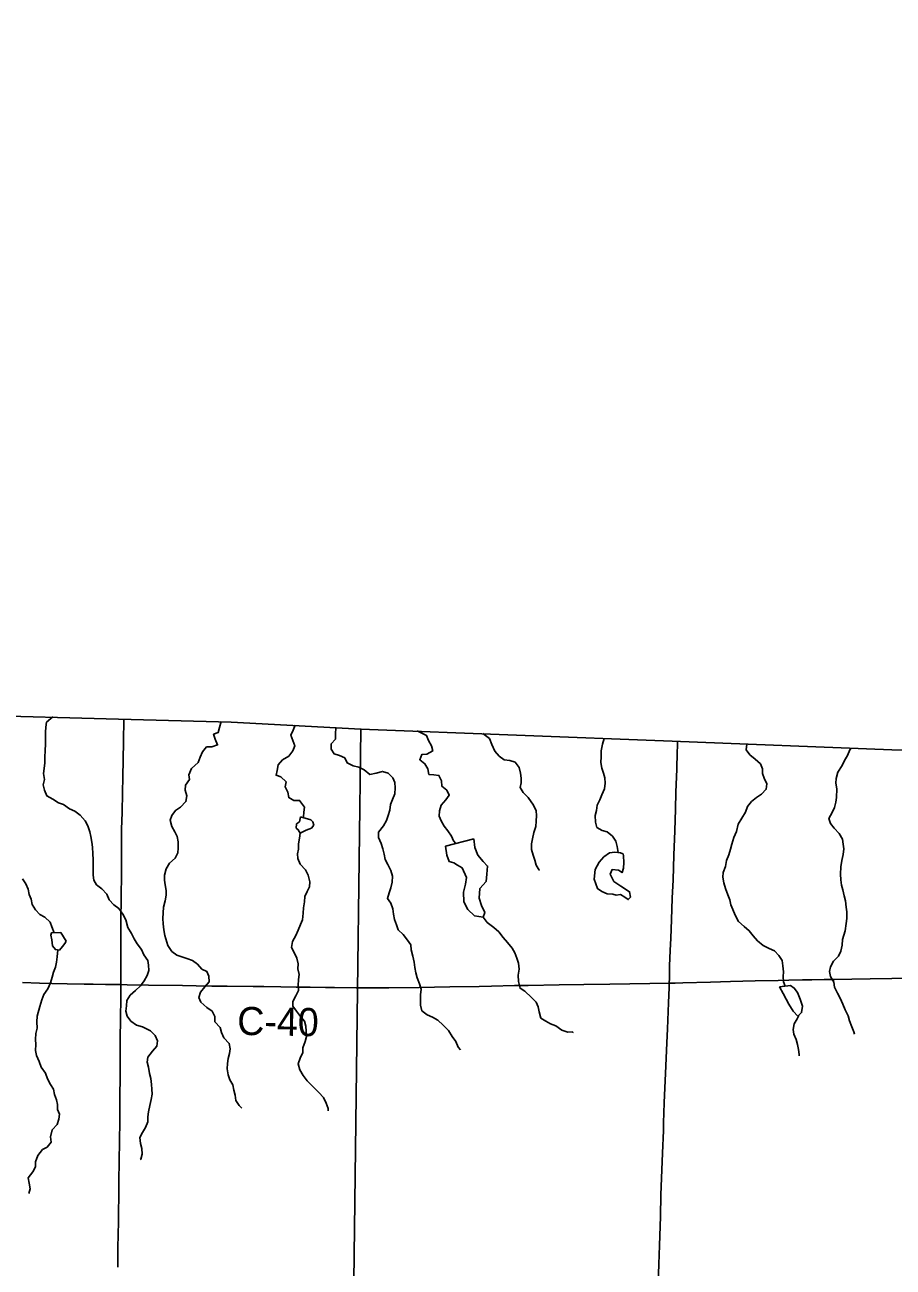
# Model space of a CAD drawing. Extents: x 1874609 to 2204689, y 815661 to 1281160.
# Drawn here: x 2028222 to 2037487, y 1110901 to 1124157 of the extents above; entities that cross this region are included whole.
import ezdxf

# ---------------------------------------------------------------- set-up
doc = ezdxf.new("R2010")
doc.units = 0
for name, color, linetype in [('GM_X_Adjacent_County', 7, 'Continuous'), ('GM_X_County', 7, 'Continuous'), ('GM_X_County_Road', 7, 'Continuous'), ('GM_X_County_Road_Text', 7, 'Continuous'), ('GM_X_Minor_Lake', 7, 'Continuous'), ('GM_X_Minor_River', 7, 'Continuous'), ('GM_X_Township', 7, 'Continuous'), ('GM_X_Township_Road', 7, 'Continuous')]:
    doc.layers.add(name, color=color, linetype=linetype)

msp = doc.modelspace()

# ---------------------------------------------------------------- linework, layer by layer
at = {"layer": 'GM_X_Adjacent_County'}
msp.add_lwpolyline([(2059259, 1129509), (2059186, 1123686), (2059120, 1118390), (2059092, 1116134), (2056317, 1116164), (2050782, 1116223), (2045570, 1116279), (2040306, 1116370), (2037471, 1116420), (2035129, 1116512), (2031808, 1116643), (2030425, 1116718), (2029223, 1116749), (2027656, 1116790), (2024866, 1116799), (2023245, 1116823), (2022479, 1116818), (2021874, 1116815), (2020156, 1116833), (2016220, 1116802), (2013523, 1116786), (2013424, 1120950), (2013201, 1130286)], dxfattribs=at)
at = {"layer": 'GM_X_County'}
msp.add_lwpolyline([(2027656, 1116790), (2029223, 1116749), (2030425, 1116718), (2031808, 1116643), (2035129, 1116512), (2037471, 1116420), (2040306, 1116370), (2045570, 1116279), (2050782, 1116223), (2056317, 1116164), (2059092, 1116134), (2059062, 1114191), (2059054, 1113649), (2058978, 1108653), (2058897, 1103161), (2058836, 1098648)], dxfattribs=at)
at = {"layer": 'GM_X_County_Road'}
for points in [[(2035098, 1113931), (2035099, 1113984), (2035102, 1114115), (2035108, 1114279), (2035114, 1114411), (2035122, 1114607), (2035130, 1114837), (2035138, 1115034), (2035147, 1115296), (2035156, 1115558), (2035164, 1115788), (2035168, 1115968), (2035177, 1116214), (2035182, 1116395), (2035184, 1116460), (2035185, 1116510)], [(2035098, 1113931), (2035160, 1113933), (2035243, 1113934), (2035538, 1113942), (2035751, 1113948), (2036013, 1113955), (2036259, 1113959), (2036374, 1113962), (2036521, 1113966), (2036619, 1113967), (2036750, 1113970), (2036865, 1113972), (2037045, 1113974), (2037242, 1113978), (2037472, 1113982), (2037619, 1113984)], [(2028198, 1113937), (2028378, 1113933), (2028510, 1113929), (2028674, 1113925), (2028854, 1113922), (2028952, 1113921), (2029083, 1113919), (2029246, 1113916)], [(2029246, 1113916), (2029313, 1113915), (2029543, 1113911), (2029904, 1113905), (2030051, 1113904), (2030216, 1113901), (2030380, 1113900), (2030658, 1113895), (2030773, 1113895), (2030953, 1113892), (2031117, 1113889), (2031265, 1113888), (2031429, 1113886), (2031527, 1113884), (2031757, 1113881), (2031773, 1113881)], [(2031773, 1113881), (2031878, 1113881), (2032021, 1113881), (2032104, 1113883), (2032429, 1113887), (2032593, 1113889), (2032757, 1113892), (2033069, 1113897), (2033200, 1113901), (2033446, 1113906), (2033594, 1113908), (2033922, 1113912), (2034185, 1113917), (2034463, 1113922), (2034677, 1113925), (2034890, 1113927), (2035098, 1113931)], [(2034977, 1110623), (2034988, 1110935), (2034994, 1111132), (2035003, 1111443), (2035009, 1111673), (2035026, 1112116), (2035035, 1112361), (2035038, 1112443), (2035044, 1112656), (2035047, 1112738), (2035059, 1112968), (2035065, 1113132), (2035071, 1113296), (2035078, 1113443), (2035091, 1113722), (2035097, 1113886), (2035098, 1113931)]]:
    msp.add_lwpolyline(points, dxfattribs=at)
at = {"layer": 'GM_X_Minor_Lake'}
for points in [[(2031163, 1115707), (2031153, 1115653), (2031119, 1115631), (2031116, 1115587), (2031140, 1115569), (2031158, 1115531), (2031224, 1115564), (2031279, 1115584), (2031305, 1115616), (2031295, 1115654), (2031275, 1115676)], [(2031275, 1115676), (2031163, 1115707)], [(2032710, 1115395), (2032723, 1115298), (2032749, 1115230), (2032800, 1115216), (2032840, 1115191), (2032888, 1115161), (2032936, 1115060), (2032923, 1114988), (2032904, 1114902), (2032906, 1114800), (2032949, 1114718), (2033019, 1114651), (2033113, 1114634), (2033129, 1114684), (2033096, 1114759), (2033070, 1114839), (2033077, 1114941), (2033144, 1115017), (2033152, 1115095), (2033159, 1115181), (2033113, 1115229), (2033055, 1115296), (2033022, 1115380), (2033013, 1115472)], [(2033013, 1115472), (2032710, 1115395)], [(2034576, 1115322), (2034518, 1115331), (2034460, 1115323), (2034398, 1115279), (2034349, 1115224), (2034309, 1115146), (2034298, 1115042), (2034331, 1114941), (2034379, 1114911), (2034435, 1114886), (2034495, 1114880), (2034531, 1114870), (2034579, 1114877), (2034623, 1114849), (2034661, 1114823), (2034683, 1114850), (2034675, 1114907), (2034580, 1114965), (2034506, 1115018), (2034468, 1115095), (2034489, 1115146), (2034555, 1115138), (2034595, 1115112), (2034609, 1115158), (2034612, 1115220), (2034608, 1115290)], [(2034608, 1115290), (2034606, 1115311), (2034602, 1115313), (2034576, 1115322)], [(2028606, 1114473), (2028508, 1114469), (2028500, 1114445), (2028511, 1114395), (2028519, 1114331), (2028549, 1114289), (2028591, 1114284), (2028625, 1114322), (2028649, 1114354), (2028663, 1114378)], [(2028663, 1114378), (2028606, 1114473)], [(2036273, 1113894), (2036314, 1113820), (2036344, 1113762), (2036374, 1113709), (2036419, 1113631), (2036469, 1113578), (2036509, 1113618), (2036520, 1113686), (2036494, 1113760), (2036465, 1113833), (2036431, 1113879), (2036391, 1113908)], [(2036391, 1113908), (2036273, 1113894)]]:
    msp.add_lwpolyline(points, dxfattribs=at)
at = {"layer": 'GM_X_Minor_River'}
for points in [[(2028522, 1116774), (2028452, 1116716), (2028447, 1116662), (2028443, 1116610), (2028441, 1116546), (2028442, 1116478), (2028438, 1116418), (2028435, 1116341), (2028435, 1116283), (2028428, 1116221), (2028420, 1116167), (2028433, 1116103), (2028419, 1116047), (2028431, 1115991), (2028458, 1115930), (2028522, 1115894), (2028582, 1115857), (2028636, 1115837), (2028698, 1115792), (2028754, 1115768), (2028813, 1115725), (2028867, 1115665), (2028893, 1115611), (2028914, 1115546), (2028926, 1115496), (2028936, 1115436), (2028943, 1115384), (2028947, 1115310), (2028950, 1115251), (2028952, 1115189), (2028951, 1115137), (2028951, 1115083), (2028959, 1115031), (2028988, 1114981), (2029044, 1114938), (2029098, 1114880), (2029123, 1114821), (2029171, 1114769), (2029225, 1114728), (2029267, 1114668), (2029300, 1114606), (2029320, 1114525), (2029359, 1114463), (2029387, 1114404), (2029421, 1114352), (2029466, 1114292), (2029490, 1114235), (2029535, 1114173), (2029541, 1114123), (2029545, 1114067), (2029526, 1114013), (2029494, 1113955), (2029455, 1113903), (2029403, 1113855), (2029347, 1113802), (2029312, 1113746), (2029306, 1113690), (2029299, 1113632), (2029315, 1113579), (2029353, 1113527), (2029414, 1113483), (2029476, 1113464), (2029564, 1113423), (2029612, 1113373), (2029636, 1113317), (2029629, 1113260), (2029585, 1113205), (2029534, 1113141), (2029528, 1113087), (2029543, 1113035), (2029553, 1112968), (2029567, 1112916), (2029574, 1112850), (2029576, 1112800), (2029581, 1112748), (2029569, 1112692), (2029556, 1112626), (2029540, 1112558), (2029534, 1112506), (2029533, 1112452), (2029511, 1112390), (2029478, 1112338), (2029448, 1112284), (2029457, 1112220), (2029469, 1112168), (2029473, 1112107), (2029460, 1112055), (2029452, 1112051)], [(2030316, 1116722), (2030299, 1116658), (2030286, 1116606), (2030236, 1116588), (2030254, 1116534), (2030279, 1116473), (2030217, 1116454), (2030161, 1116452), (2030116, 1116399), (2030094, 1116343), (2030070, 1116285), (2029999, 1116221), (2029972, 1116155), (2029978, 1116103), (2029938, 1116045), (2029931, 1115989), (2029949, 1115931), (2029940, 1115869), (2029882, 1115809), (2029829, 1115774), (2029789, 1115722), (2029771, 1115670), (2029790, 1115602), (2029824, 1115545), (2029847, 1115495), (2029859, 1115441), (2029859, 1115373), (2029854, 1115321), (2029826, 1115267), (2029765, 1115213), (2029729, 1115153), (2029712, 1115085), (2029714, 1115031), (2029720, 1114981), (2029729, 1114921), (2029729, 1114871), (2029720, 1114809), (2029702, 1114741), (2029697, 1114681), (2029695, 1114623), (2029699, 1114566), (2029706, 1114500), (2029716, 1114440), (2029747, 1114332), (2029791, 1114269), (2029844, 1114229), (2029896, 1114212), (2029950, 1114196), (2030012, 1114173), (2030064, 1114133), (2030112, 1114080), (2030164, 1114056), (2030187, 1114006), (2030189, 1113945), (2030141, 1113892), (2030096, 1113836), (2030078, 1113780), (2030101, 1113728), (2030163, 1113671), (2030221, 1113631), (2030250, 1113576), (2030250, 1113520), (2030306, 1113458), (2030321, 1113405), (2030345, 1113349), (2030403, 1113289), (2030412, 1113232), (2030406, 1113182), (2030391, 1113126), (2030383, 1113076), (2030381, 1113016), (2030390, 1112952), (2030408, 1112900), (2030440, 1112845), (2030453, 1112789), (2030467, 1112737), (2030474, 1112681), (2030508, 1112626), (2030536, 1112598)], [(2031107, 1116683), (2031084, 1116630), (2031059, 1116578), (2031081, 1116521), (2031103, 1116463), (2031080, 1116411), (2031038, 1116355), (2030973, 1116314), (2030925, 1116260), (2030914, 1116202), (2030902, 1116150), (2030954, 1116134), (2031010, 1116081), (2031001, 1116025), (2031029, 1115969), (2031038, 1115911), (2031092, 1115882), (2031154, 1115882), (2031206, 1115809), (2031198, 1115757), (2031195, 1115707), (2031193, 1115699)], [(2031540, 1116660), (2031538, 1116588), (2031536, 1116536), (2031491, 1116484), (2031491, 1116430), (2031521, 1116380), (2031579, 1116361), (2031635, 1116335), (2031662, 1116282), (2031726, 1116250), (2031784, 1116237), (2031844, 1116209), (2031904, 1116158), (2031972, 1116172), (2032038, 1116191), (2032098, 1116173), (2032148, 1116122), (2032170, 1116072), (2032175, 1116014), (2032169, 1115950), (2032144, 1115892), (2032122, 1115838), (2032115, 1115776), (2032099, 1115722), (2032081, 1115668), (2032050, 1115610), (2031997, 1115544), (2031995, 1115484), (2032025, 1115422), (2032042, 1115366), (2032056, 1115308), (2032068, 1115251), (2032095, 1115199), (2032127, 1115135), (2032146, 1115072), (2032140, 1115008), (2032127, 1114950), (2032109, 1114894), (2032091, 1114836), (2032126, 1114786), (2032150, 1114724), (2032157, 1114666), (2032165, 1114611), (2032187, 1114553), (2032204, 1114501), (2032260, 1114452), (2032304, 1114390), (2032339, 1114340), (2032345, 1114287), (2032363, 1114219), (2032376, 1114157), (2032384, 1114097), (2032393, 1114041), (2032409, 1113988), (2032433, 1113926), (2032450, 1113866), (2032442, 1113806), (2032443, 1113754), (2032443, 1113698), (2032459, 1113637), (2032514, 1113595), (2032572, 1113570), (2032630, 1113536), (2032686, 1113485), (2032744, 1113425), (2032783, 1113364), (2032821, 1113310), (2032846, 1113250), (2032870, 1113221)], [(2032407, 1116623), (2032508, 1116574), (2032529, 1116520), (2032561, 1116464), (2032575, 1116410), (2032510, 1116376), (2032458, 1116372), (2032436, 1116316), (2032490, 1116272), (2032523, 1116220), (2032533, 1116159), (2032585, 1116153), (2032641, 1116149), (2032669, 1116090), (2032672, 1116032), (2032726, 1115990), (2032750, 1115937), (2032715, 1115886), (2032663, 1115830), (2032646, 1115770), (2032642, 1115714), (2032663, 1115664), (2032695, 1115607), (2032737, 1115557), (2032776, 1115500), (2032796, 1115450), (2032819, 1115423)], [(2033109, 1116595), (2033181, 1116541), (2033206, 1116477), (2033236, 1116406), (2033283, 1116354), (2033337, 1116314), (2033397, 1116307), (2033453, 1116291), (2033497, 1116232), (2033511, 1116172), (2033516, 1116120), (2033516, 1116070), (2033507, 1116020), (2033539, 1115967), (2033593, 1115913), (2033648, 1115830), (2033678, 1115770), (2033682, 1115720), (2033677, 1115660), (2033675, 1115602), (2033652, 1115540), (2033640, 1115472), (2033627, 1115418), (2033627, 1115358), (2033645, 1115297), (2033662, 1115245), (2033678, 1115189), (2033711, 1115138), (2033713, 1115140)], [(2034404, 1116543), (2034386, 1116482), (2034372, 1116410), (2034371, 1116348), (2034367, 1116286), (2034378, 1116227), (2034396, 1116173), (2034410, 1116121), (2034415, 1116065), (2034407, 1116005), (2034378, 1115941), (2034358, 1115887), (2034329, 1115829), (2034323, 1115775), (2034307, 1115719), (2034312, 1115651), (2034326, 1115593), (2034382, 1115562), (2034434, 1115546), (2034493, 1115499), (2034527, 1115445), (2034543, 1115391), (2034554, 1115325)], [(2035924, 1116483), (2035920, 1116422), (2035958, 1116367), (2036014, 1116321), (2036072, 1116270), (2036093, 1116220), (2036091, 1116168), (2036111, 1116118), (2036138, 1116057), (2036132, 1116001), (2036081, 1115948), (2036029, 1115914), (2035977, 1115870), (2035934, 1115815), (2035910, 1115755), (2035873, 1115693), (2035833, 1115629), (2035814, 1115551), (2035785, 1115485), (2035767, 1115415), (2035751, 1115361), (2035732, 1115301), (2035708, 1115239), (2035697, 1115175), (2035673, 1115113), (2035670, 1115061), (2035680, 1115001), (2035697, 1114941), (2035721, 1114874), (2035743, 1114820), (2035756, 1114768), (2035804, 1114651), (2035835, 1114589), (2035897, 1114535), (2035951, 1114490), (2035994, 1114436), (2036040, 1114383), (2036100, 1114335), (2036164, 1114302), (2036222, 1114276), (2036267, 1114225), (2036303, 1114173), (2036311, 1114115), (2036316, 1114052), (2036312, 1114002), (2036315, 1113946), (2036333, 1113901)], [(2037037, 1116440), (2037026, 1116421), (2036998, 1116359), (2036969, 1116307), (2036941, 1116254), (2036896, 1116182), (2036878, 1116116), (2036875, 1116064), (2036885, 1116006), (2036882, 1115911), (2036876, 1115861), (2036860, 1115807), (2036835, 1115753), (2036799, 1115688), (2036818, 1115635), (2036856, 1115585), (2036910, 1115528), (2036947, 1115468), (2036955, 1115414), (2036961, 1115364), (2036954, 1115304), (2036938, 1115242), (2036927, 1115172), (2036925, 1115096), (2036928, 1115035), (2036936, 1114977), (2036951, 1114927), (2036963, 1114865), (2036977, 1114809), (2036984, 1114744), (2036992, 1114694), (2036991, 1114622), (2036985, 1114568), (2036974, 1114490), (2036946, 1114398), (2036941, 1114336), (2036927, 1114272), (2036904, 1114218), (2036850, 1114166), (2036817, 1114105), (2036809, 1114055), (2036819, 1114002), (2036854, 1113942), (2036862, 1113888), (2036893, 1113826), (2036923, 1113773), (2036951, 1113709), (2036974, 1113647), (2037008, 1113584), (2037022, 1113530), (2037047, 1113464), (2037067, 1113411), (2037075, 1113389)], [(2031158, 1115531), (2031152, 1115477), (2031143, 1115417), (2031141, 1115363), (2031132, 1115311), (2031134, 1115261), (2031160, 1115202), (2031217, 1115140), (2031245, 1115083), (2031262, 1115011), (2031260, 1114961), (2031236, 1114909), (2031211, 1114855), (2031205, 1114801), (2031194, 1114737), (2031190, 1114677), (2031183, 1114609), (2031163, 1114557), (2031137, 1114497), (2031112, 1114439), (2031078, 1114375), (2031069, 1114311), (2031095, 1114257), (2031124, 1114199), (2031138, 1114138), (2031136, 1114084), (2031149, 1114024), (2031143, 1113970), (2031140, 1113908), (2031142, 1113854), (2031113, 1113798), (2031083, 1113736), (2031081, 1113686), (2031120, 1113634), (2031164, 1113577), (2031206, 1113527), (2031219, 1113473), (2031225, 1113418), (2031229, 1113362), (2031214, 1113310), (2031188, 1113240), (2031187, 1113190), (2031159, 1113130), (2031140, 1113070), (2031156, 1113006), (2031190, 1112946), (2031235, 1112891), (2031295, 1112829), (2031358, 1112764), (2031408, 1112712), (2031438, 1112651), (2031459, 1112595), (2031457, 1112569)], [(2028197, 1115043), (2028231, 1114990), (2028257, 1114934), (2028268, 1114878), (2028288, 1114828), (2028300, 1114772), (2028335, 1114713), (2028383, 1114663), (2028437, 1114636), (2028491, 1114584), (2028510, 1114531), (2028536, 1114470)], [(2033114, 1114637), (2033155, 1114580), (2033226, 1114525), (2033278, 1114481), (2033324, 1114418), (2033371, 1114364), (2033423, 1114305), (2033449, 1114255), (2033470, 1114199), (2033490, 1114146), (2033496, 1114080), (2033487, 1114018), (2033491, 1113950), (2033506, 1113878), (2033558, 1113845), (2033628, 1113779), (2033677, 1113728), (2033699, 1113678), (2033711, 1113624), (2033726, 1113559), (2033780, 1113527), (2033832, 1113497), (2033888, 1113476), (2033950, 1113429), (2034016, 1113407), (2034068, 1113411), (2034066, 1113403)], [(2028573, 1114286), (2028568, 1114214), (2028560, 1114154), (2028549, 1114102), (2028529, 1114048), (2028512, 1113996), (2028496, 1113936), (2028468, 1113871), (2028425, 1113809), (2028403, 1113755), (2028382, 1113683), (2028355, 1113579), (2028351, 1113519), (2028352, 1113453), (2028340, 1113393), (2028337, 1113331), (2028341, 1113278), (2028337, 1113214), (2028348, 1113158), (2028376, 1113096), (2028397, 1113036), (2028443, 1112973), (2028465, 1112911), (2028496, 1112852), (2028528, 1112800), (2028540, 1112744), (2028561, 1112688), (2028571, 1112637), (2028570, 1112585), (2028592, 1112533), (2028586, 1112481), (2028567, 1112425), (2028515, 1112365), (2028496, 1112291), (2028502, 1112235), (2028461, 1112183), (2028411, 1112156), (2028359, 1112094), (2028336, 1112024), (2028336, 1111972), (2028307, 1111918), (2028259, 1111854), (2028268, 1111796), (2028280, 1111738), (2028266, 1111686)], [(2036479, 1113588), (2036463, 1113550), (2036432, 1113496), (2036420, 1113436), (2036426, 1113386), (2036451, 1113330), (2036465, 1113276), (2036478, 1113224), (2036484, 1113169), (2036484, 1113157)]]:
    msp.add_lwpolyline(points, dxfattribs=at)
at = {"layer": 'GM_X_Township'}
for points in [[(2027656, 1116790), (2029223, 1116749), (2030425, 1116718), (2031808, 1116643), (2031773, 1113852), (2031704, 1108492), (2031636, 1103280), (2031563, 1097593), (2031497, 1092453), (2031469, 1090285), (2031312, 1090289), (2029009, 1090283), (2028602, 1090283), (2025941, 1090283)], [(2031563, 1097593), (2031636, 1103280), (2031704, 1108492), (2031773, 1113852), (2031808, 1116643), (2035129, 1116512), (2037471, 1116420), (2040306, 1116370), (2045570, 1116279), (2050782, 1116223), (2056317, 1116164), (2059092, 1116134), (2059062, 1114191), (2059054, 1113649), (2058978, 1108653), (2058897, 1103161), (2058836, 1098648)]]:
    msp.add_lwpolyline(points, dxfattribs=at)
at = {"layer": 'GM_X_Township_Road'}
for points in [[(2029246, 1113916), (2029246, 1114032), (2029247, 1114114), (2029247, 1114163), (2029245, 1114262), (2029245, 1114360), (2029247, 1114491), (2029248, 1114672), (2029249, 1114770), (2029249, 1114819), (2029249, 1114885), (2029254, 1115064), (2029255, 1115130), (2029254, 1115212), (2029253, 1115392), (2029254, 1115573), (2029259, 1115753), (2029264, 1115966), (2029267, 1116130), (2029274, 1116507), (2029277, 1116749)], [(2029214, 1110901), (2029216, 1111097), (2029218, 1111262), (2029220, 1111376), (2029220, 1111475), (2029224, 1111672), (2029225, 1111819), (2029229, 1112033), (2029234, 1112459), (2029234, 1112656), (2029239, 1113001), (2029238, 1113132), (2029240, 1113345), (2029243, 1113542), (2029245, 1113788), (2029246, 1113870), (2029246, 1113916)]]:
    msp.add_lwpolyline(points, dxfattribs=at)

# ---------------------------------------------------------------- texts
at = {"layer": 'GM_X_County_Road_Text'}
msp.add_text('C-40', height=300, rotation=358.9706, dxfattribs=at).set_placement((2030486, 1113380))

doc.saveas('drawing.dxf')
